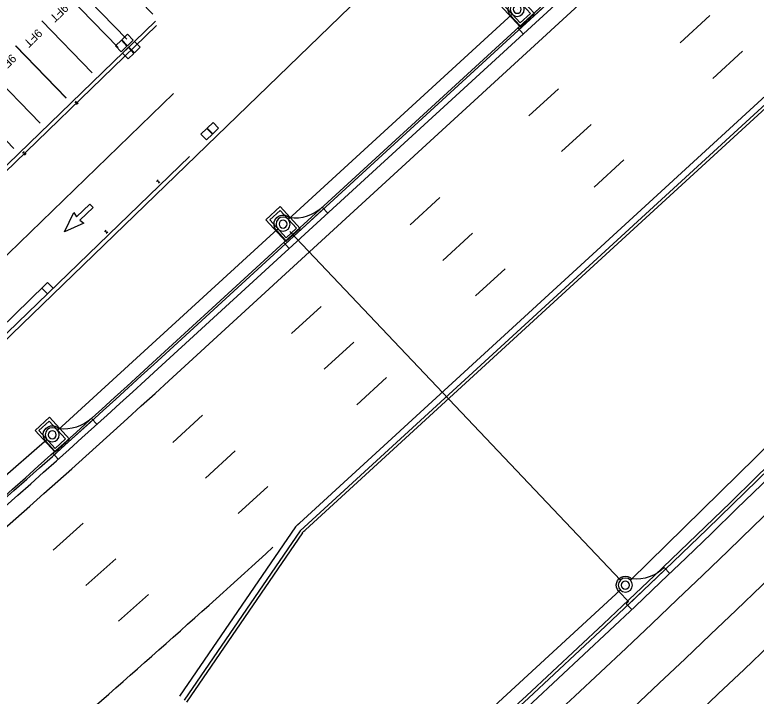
# Model space of a CAD drawing. Extents: x 468143 to 491361, y 1438528 to 1468730.
# Drawn here: x 490416.5 to 490600.6, y 1467224 to 1467393.3 of the extents above; entities that cross this region are included whole.
import ezdxf

# ---------------------------------------------------------------- set-up
doc = ezdxf.new("R2010")
doc.units = 0
doc.layers.add('Default', color=7, linetype='Continuous')
doc.layers.add('Xreference_dp', color=7, linetype='Continuous')

# ---------------------------------------------------------------- blocks, each defined once
blk = doc.blocks.new('POINT_DISPLAY')
at = {"layer": 'Default'}
blk.add_line((0, 0), (0, 0), dxfattribs=at)
blk = doc.blocks.new('InltCurb1_35')
at = {"layer": 'Default'}
for p, q in [((2.25, 2), (2.25, 5.5)), ((-10, 2), (-10, 0)), ((3, 2), (2.25, 2)), ((3, 0), (3, 2)), ((-10, 1.5), (3, 1.5))]:
    blk.add_line(p, q, dxfattribs=at)
for radius in [1.75, 1]:
    blk.add_circle((0, 5.5), radius, dxfattribs=at)
for centre, radius, start, end in [((0, 5.5), 2.25, 0, 180), ((-9.85, 12), 10, 269.1432, 319.4677)]:
    blk.add_arc(centre, radius, start, end, dxfattribs=at)
for p in [(0, 7.75), (-1.6, 6.2), (-1.22, 6.76), (-0.66, 7.12), (0, 7.25), (0, 7.25), (0.7, 7.1), (1.26, 6.72), (1.62, 6.16), (-1.75, 5.5), (-1.75, 5.5), (-1.62, 4.84), (-1.26, 4.28), (-0.7, 3.9), (0, 5.5), (0, 5.5), (0, 3.75), (0, 3.75), (0.66, 3.88), (1.22, 4.24), (1.6, 4.8), (1.75, 5.5), (1.75, 5.5), (0, 0), (0, 0)]:
    blk.add_blockref('POINT_DISPLAY', p, dxfattribs=at)
blk = doc.blocks.new('JBottom35x60')
at = {"layer": 'Default'}
for p, q in [((2.42, 3.67), (-2.42, 3.67)), ((-2.42, 3.67), (-2.42, -3.67)), ((-1.75, -3), (-1.75, 3)), ((-1.75, 3), (1.75, 3)), ((1.75, 3), (1.75, -3)), ((2.42, -3.67), (2.42, 3.67)), ((-2.42, -3.67), (2.42, -3.67)), ((1.75, -3), (-1.75, -3))]:
    blk.add_line(p, q, dxfattribs=at)
for p in [(-1.75, 3), (0, 3), (0, 3), (0, 3), (1.75, 3), (-1.75, 0), (-1.75, 0), (0, 0), (0, 0), (0, 0), (1.75, 0), (1.75, 0), (-1.75, -3), (0, -3), (0, -3), (0, -3), (1.75, -3)]:
    blk.add_blockref('POINT_DISPLAY', p, dxfattribs=at)
blk = doc.blocks.new('arrow-thru')
at = {"layer": 'Default'}
blk.add_lwpolyline([(14.99997, 0), (28.999942, 0), (28.999942, 54.99989), (43.999912, 51.999896), (21.999956, 111.999776), (0, 51.999896), (14.99997, 54.99989)], close=True, dxfattribs=at)
blk = doc.blocks.new('STALL 9FT')
at = {"layer": 'Default'}
for points in [[(0, 0), (0, 216)], [(108, 216), (108, 0)]]:
    blk.add_lwpolyline(points, dxfattribs=at)
blk.add_text('9FT', height=25, dxfattribs=at).set_placement((24.7, 7.1))
blk = doc.blocks.new('cable suppt')
at = {"layer": 'Default'}
for points in [[(-3.2, 4), (3.2, 4)], [(0, -4), (0, 4)], [(-3.2, -4), (3.2, -4)]]:
    blk.add_lwpolyline(points, dxfattribs=at)
blk = doc.blocks.new('cable suppt bay')
at = {"layer": 'Default'}
for p in [(227.999544, 0.999998), (443.999112, 0.999998)]:
    blk.add_blockref('cable suppt', p, dxfattribs=at)
blk = doc.blocks.new('Col 24x24')
at = {"layer": 'Default'}
blk.add_lwpolyline([(-11.999976, -11.999976), (-11.999976, 11.999976), (11.999976, 11.999976), (11.999976, -11.999976), (-11.999976, -11.999976)], dxfattribs=at)
blk.add_lwpolyline([(-11.999976, -11.999976), (11.999976, -11.999976), (11.999976, 11.999976), (-11.999976, 11.999976)], close=True, dxfattribs=at)

msp = doc.modelspace()

# ---------------------------------------------------------------- linework, layer by layer
at = {"layer": 'Xreference_dp'}
for p, q in [((490805.65, 1467632.56), (490450.66, 1467306.84)), ((490805.99, 1467632.19), (490451, 1467306.47)), ((490807, 1467631.09), (490452.01, 1467305.36)), ((490809.79, 1467628.22), (490454.72, 1467302.42)), ((490849.5, 1467599.51), (490486.16, 1467266.12)), ((490849.5, 1467599.51), (490487.17, 1467267.05)), ((490850.51, 1467598.4), (490487.3, 1467265.13)), ((490851.02, 1467597.85), (490488.69, 1467265.39)), ((490539.96, 1467393.52), (490484.37, 1467342.51)), ((490589.11, 1467393.16), (490581.74, 1467386.4)), ((490405.14, 1467346.95), (490451.41, 1467391.73)), ((490405.14, 1467346.95), (490451.41, 1467391.73)), ((490597.22, 1467384.32), (490589.86, 1467377.55)), ((490455.86, 1467373.77), (490404.13, 1467323.68)), ((490455.86, 1467373.77), (490404.13, 1467323.68)), ((490551.52, 1467374.96), (490544.16, 1467368.2)), ((490559.64, 1467366.11), (490552.27, 1467359.35)), ((490459.82, 1467358.12), (490384.21, 1467284.96)), ((490459.82, 1467358.12), (490384.21, 1467284.96)), ((490567.75, 1467357.27), (490560.38, 1467350.51)), ((490522.05, 1467347.91), (490514.68, 1467341.15)), ((490481.79, 1467340.15), (490427.1, 1467290.15)), ((490566.89, 1467252.89), (490484.77, 1467339.49)), ((490530.16, 1467339.07), (490522.8, 1467332.31)), ((490538.28, 1467330.23), (490530.91, 1467323.47)), ((490423.9, 1467326.12), (490412.71, 1467315.29)), ((490423.9, 1467326.12), (490412.71, 1467315.29)), ((490492.58, 1467320.87), (490485.21, 1467314.11)), ((490569.37, 1467252.83), (490638.45, 1467320.71)), ((490500.69, 1467312.03), (490493.32, 1467305.27)), ((490508.8, 1467303.19), (490501.44, 1467296.42)), ((490463.11, 1467293.83), (490455.73, 1467287.08)), ((490424.48, 1467287.83), (490372.37, 1467242.27)), ((490471.22, 1467284.98), (490463.84, 1467278.24)), ((490479.33, 1467276.14), (490471.95, 1467269.39)), ((490433.44, 1467266.99), (490425.97, 1467260.35)), ((490486.16, 1467266.12), (490457.36, 1467224.03)), ((490486.16, 1467266.12), (490457.36, 1467224.03)), ((490487.3, 1467265.13), (490458.49, 1467223.03)), ((490487.87, 1467264.64), (490459.06, 1467222.53)), ((490441.56, 1467258.15), (490434.08, 1467251.5)), ((490504.41, 1467192.95), (490566.83, 1467250.41)), ((490449.67, 1467249.31), (490442.2, 1467242.66))]:
    msp.add_line(p, q, dxfattribs=at)
msp.add_lwpolyline([(490342.06, 1467246.02), (490137.16, 1467457.76), (490471.58, 1467781.33), (490516.38, 1467735.04), (490628.6, 1467843.61), (490790.28, 1467676.55), (490385, 1467284.32)], close=True, dxfattribs=at)
msp.add_lwpolyline([(490342.06, 1467246.02), (490137.16, 1467457.76), (490471.58, 1467781.33), (490516.38, 1467735.04), (490628.6, 1467843.61), (490790.28, 1467676.55), (490385, 1467284.32)], close=True, dxfattribs=at)
msp.add_lwpolyline([(490451.66, 1467390.7), (490405.77, 1467346.29)], dxfattribs=at)
msp.add_lwpolyline([(490451.66, 1467390.7), (490405.77, 1467346.29)], dxfattribs=at)
for radius, start, end in [(2903.53, 306.9274, 317.95297), (2904.28, 306.9274, 317.95297), (2905.78, 306.9274, 317.95297), (2911.78, 306.9274, 317.95297), (2923.78, 306.9274, 317.95297), (2935.78, 306.9274, 317.95297), (2947.78, 306.9274, 317.95297), (2947.78, 306.9274, 317.95297), (2949.28, 306.9274, 317.95297), (2949.78, 306.9274, 317.95297), (2779.78, 306.9274, 312.53817), (2780.28, 306.9274, 312.53817), (2781.78, 306.9274, 312.53817), (2785.78, 306.41751, 312.53817), (2833.78, 312.51035, 312.53817), (2836.03, 312.51557, 312.53817), (2833.78, 310.81798, 312.35731)]:
    msp.add_arc((488571.3, 1469355.06), radius, start, end, dxfattribs=at)

# ---------------------------------------------------------------- block references
for name, p, xscale, yscale, rotation in [('STALL 9FT', (490438.21, 1467406.44), 0.08333072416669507, 0.08333072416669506, -135.94293275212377), ('STALL 9FT', (490438.21, 1467406.44), 0.08333072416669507, 0.08333072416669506, -135.94293275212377), ('STALL 9FT', (490429.6, 1467398.11), 0.08333072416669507, 0.08333072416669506, -135.94293275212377), ('STALL 9FT', (490429.6, 1467398.11), 0.08333072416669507, 0.08333072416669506, -135.94293275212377), ('STALL 9FT', (490423.13, 1467391.85), 0.08333072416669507, 0.08333072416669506, -135.94293275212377), ('STALL 9FT', (490423.13, 1467391.85), 0.08333072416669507, 0.08333072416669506, -135.94293275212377), ('Col 24x24', (490444.45, 1467387.08), 0.0833307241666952, 0.0833307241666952, 44.062944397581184), ('Col 24x24', (490444.45, 1467387.08), 0.0833307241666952, 0.0833307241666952, 44.062944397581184), ('Col 24x24', (490442.89, 1467385.58), 0.0833307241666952, 0.0833307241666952, 44.062944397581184), ('Col 24x24', (490442.89, 1467385.58), 0.0833307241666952, 0.0833307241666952, 44.062944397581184), ('Col 24x24', (490446.19, 1467385.29), 0.0833307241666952, 0.0833307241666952, 44.062944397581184), ('Col 24x24', (490446.19, 1467385.29), 0.0833307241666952, 0.0833307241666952, 44.062944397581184), ('STALL 9FT', (490416.67, 1467385.6), 0.08333072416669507, 0.08333072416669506, -135.94293275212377), ('STALL 9FT', (490416.67, 1467385.6), 0.08333072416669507, 0.08333072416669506, -135.94293275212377), ('Col 24x24', (490444.63, 1467383.78), 0.0833307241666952, 0.0833307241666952, 44.062944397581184), ('Col 24x24', (490444.63, 1467383.78), 0.0833307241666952, 0.0833307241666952, 44.062944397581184), ('STALL 9FT', (490410.2, 1467379.34), 0.08333072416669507, 0.08333072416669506, -135.94293275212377), ('STALL 9FT', (490410.2, 1467379.34), 0.08333072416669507, 0.08333072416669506, -135.94293275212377), ('cable suppt bay', (490445.47, 1467384.59), 0.0833307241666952, -0.08333072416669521, -135.93706329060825), ('cable suppt bay', (490445.47, 1467384.59), 0.0833307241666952, -0.08333072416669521, -135.93706329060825), ('Col 24x24', (490465.66, 1467365.17), 0.0833307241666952, 0.0833307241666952, 44.062944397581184), ('Col 24x24', (490465.66, 1467365.17), 0.0833307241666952, 0.0833307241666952, 44.062944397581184), ('Col 24x24', (490464.1, 1467363.66), 0.0833307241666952, 0.0833307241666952, 44.062944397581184), ('Col 24x24', (490464.1, 1467363.66), 0.0833307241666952, 0.0833307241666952, 44.062944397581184), ('cable suppt bay', (490465.66, 1467365.17), 0.08333072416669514, 0.08333072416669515, -135.9370632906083), ('cable suppt bay', (490465.66, 1467365.17), 0.08333072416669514, 0.08333072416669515, -135.9370632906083), ('arrow-thru', (490434.2, 1467347.21), 0.0833307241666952, -0.0833307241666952, -45.94293275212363), ('arrow-thru', (490434.2, 1467347.21), 0.0833307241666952, -0.0833307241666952, -45.94293275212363), ('Col 24x24', (490424.58, 1467325.41), 0.0833307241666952, 0.0833307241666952, 44.062944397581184), ('Col 24x24', (490424.58, 1467325.41), 0.0833307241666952, 0.0833307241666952, 44.062944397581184)]:
    msp.add_blockref(name, p, dxfattribs=dict(at, xscale=xscale, yscale=yscale, rotation=rotation))
for p, yscale, rotation in [((490544.96, 1467390.65), -1.0000000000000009, -137.4618289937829), ((490486.8, 1467337.28), -1.0000000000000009, -137.4618289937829), ((490429.43, 1467284.89), -1.0000000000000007, -138.07897083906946), ((490571.89, 1467247.64), -1.0000000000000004, -136.3910463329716)]:
    msp.add_blockref('InltCurb1_35', p, dxfattribs=dict(at, yscale=yscale, rotation=rotation))
at = {"layer": 'Xreference_dp', "rotation": 42.53817100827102}
for p in [(490541.24, 1467394.7), (490483.08, 1467341.33), (490425.76, 1467288.98)]:
    msp.add_blockref('JBottom35x60', p, dxfattribs=at)

doc.saveas('drawing.dxf')
